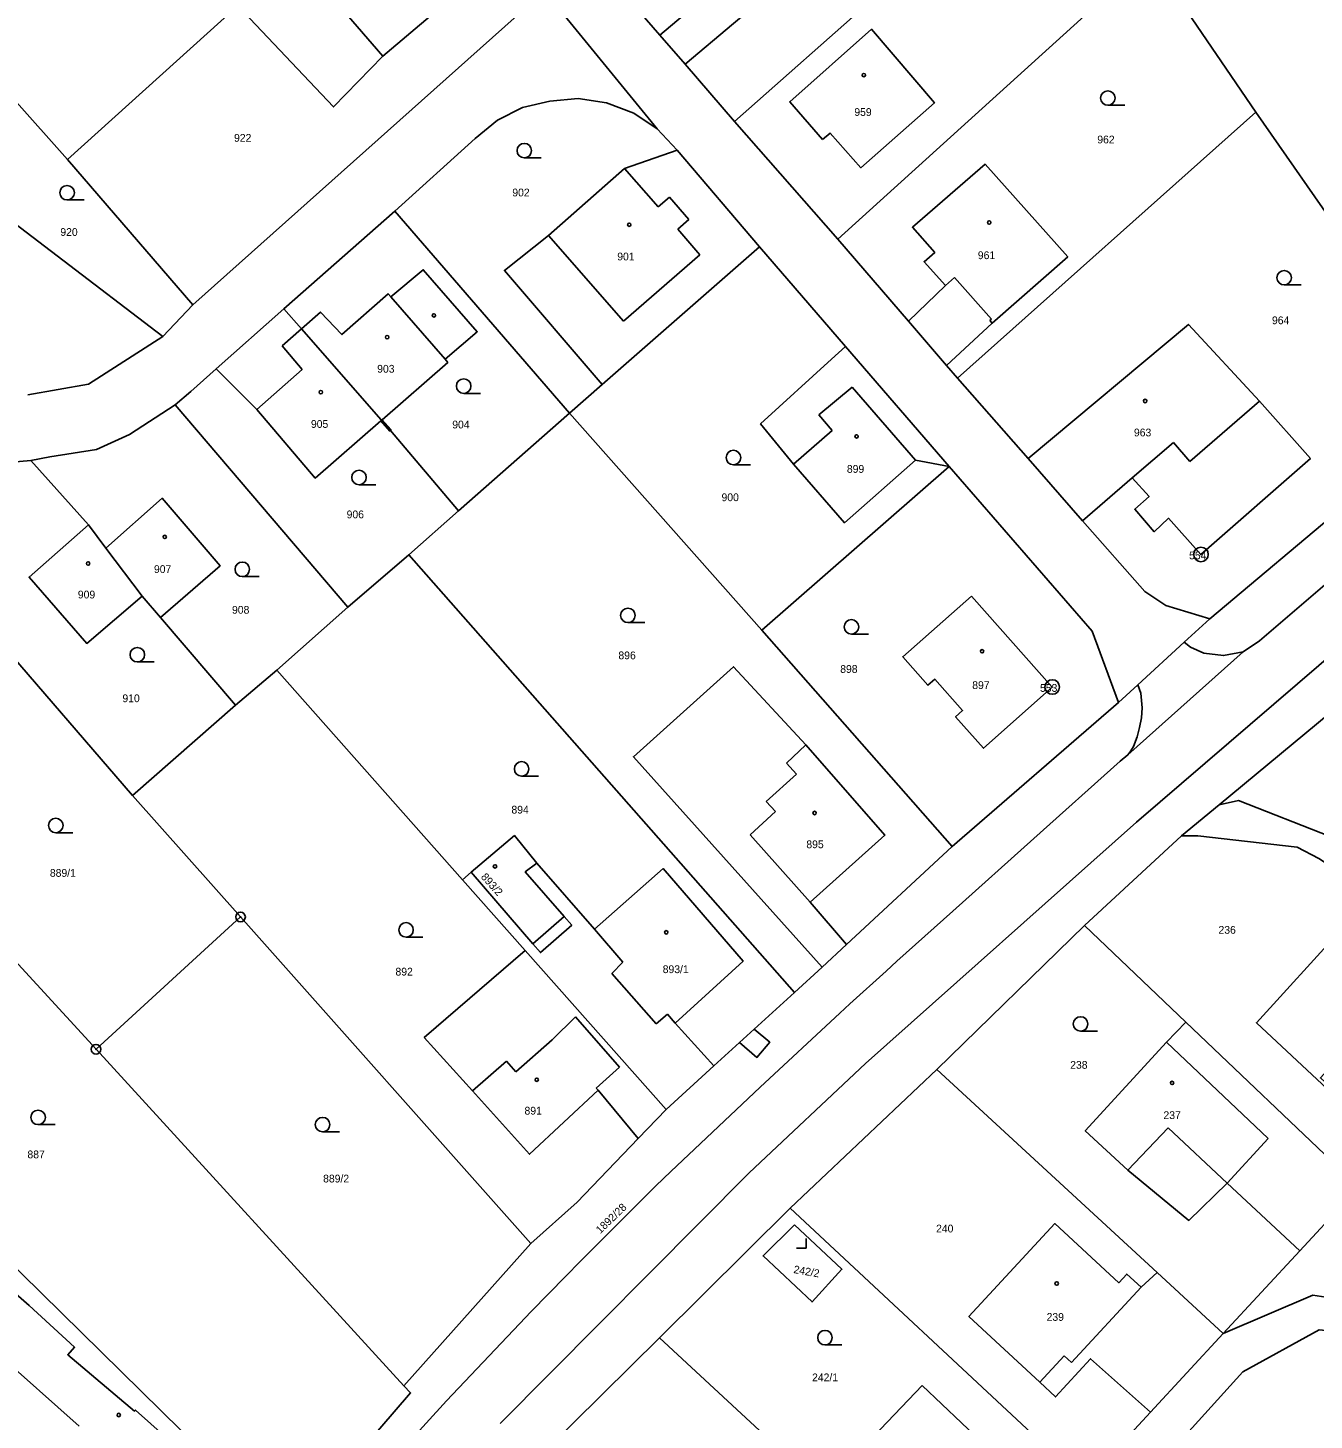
# Model space of a CAD drawing. Extents: x -587171 to -555306, y -1167727 to -1074732.
# Drawn here: x -560264.8 to -560131.8, y -1077699.8 to -1077555.8 of the extents above; entities that cross this region are included whole.
import ezdxf

# ---------------------------------------------------------------- set-up
doc = ezdxf.new("R2010")
doc.units = 0
for name, color, linetype in [('Hranice parcel', 7, 'Continuous'), ('Parcelní čísla', 7, 'Continuous'), ('Vnitřní kresba', 7, 'Continuous'), ('Věcná břemena k části', 7, 'Continuous'), ('Značky bodu BP', 7, 'Continuous'), ('Značky budov', 7, 'Continuous'), ('Značky kultur', 7, 'Continuous')]:
    doc.layers.add(name, color=color, linetype=linetype)

msp = doc.modelspace()

# ---------------------------------------------------------------- linework, layer by layer
at = {"layer": 'Hranice parcel'}
for p, q in [((-560191.75, -1077565.49), (-560157.51, -1077535.21)), ((-560199.49, -1077556.57), (-560206.96, -1077547.95)), ((-560181.09, -1077577.69), (-560148.82, -1077548.43)), ((-560137.85, -1077564.54), (-560148.82, -1077548.43)), ((-560199.75, -1077566.27), (-560213.26, -1077549.74)), ((-560243.11, -1077553.53), (-560260.72, -1077569.43)), ((-560196.87, -1077559.58), (-560199.49, -1077556.57)), ((-560191.75, -1077565.49), (-560196.87, -1077559.58)), ((-560260.72, -1077569.43), (-560266.26, -1077563.19)), ((-560168.69, -1077592.05), (-560137.85, -1077564.54)), ((-560116.63, -1077595.08), (-560137.85, -1077564.54)), ((-560197.69, -1077568.46), (-560199.75, -1077566.27)), ((-560181.09, -1077577.69), (-560191.75, -1077565.49)), ((-560247.77, -1077584.47), (-560260.72, -1077569.43)), ((-560189.16, -1077578.48), (-560197.69, -1077568.46)), ((-560226.89, -1077574.78), (-560238.36, -1077584.89)), ((-560226.89, -1077574.78), (-560208.82, -1077595.66)), ((-560173.78, -1077586.16), (-560181.09, -1077577.69)), ((-560189.16, -1077578.48), (-560205.43, -1077592.7)), ((-560180.3, -1077588.76), (-560189.16, -1077578.48)), ((-560250.88, -1077587.73), (-560247.77, -1077584.47)), ((-560238.36, -1077584.89), (-560245.34, -1077591.1)), ((-560238.36, -1077584.89), (-560236.52, -1077586.94)), ((-560169.83, -1077590.74), (-560173.78, -1077586.16)), ((-560236.52, -1077586.94), (-560227.34, -1077597.47)), ((-560169.58, -1077601.19), (-560180.3, -1077588.76)), ((-560168.69, -1077592.05), (-560169.83, -1077590.74)), ((-560161.39, -1077600.37), (-560168.69, -1077592.05)), ((-560205.43, -1077592.7), (-560208.82, -1077595.66)), ((-560249.58, -1077594.8), (-560231.74, -1077615.74)), ((-560142.63, -1077616.94), (-560116.63, -1077595.08)), ((-560208.82, -1077595.66), (-560220.28, -1077605.76)), ((-560188.95, -1077618.11), (-560208.82, -1077595.66)), ((-560227.34, -1077597.47), (-560220.28, -1077605.76)), ((-560264.5, -1077600.57), (-560282.9, -1077602.07)), ((-560264.5, -1077600.57), (-560258.55, -1077607.21)), ((-560169.58, -1077601.19), (-560188.95, -1077618.11)), ((-560155.77, -1077606.79), (-560161.39, -1077600.37)), ((-560220.28, -1077605.76), (-560225.44, -1077610.33)), ((-560258.55, -1077607.21), (-560256.74, -1077609.63)), ((-560256.74, -1077609.63), (-560253.01, -1077614.59)), ((-560225.44, -1077610.33), (-560231.74, -1077615.74)), ((-560185.54, -1077655.58), (-560225.44, -1077610.33)), ((-560253.01, -1077614.59), (-560251.12, -1077616.79)), ((-560270.12, -1077616.52), (-560253.99, -1077635.22)), ((-560251.12, -1077616.79), (-560243.35, -1077625.86)), ((-560231.74, -1077615.74), (-560239.07, -1077622.24)), ((-560145.28, -1077619.37), (-560142.63, -1077616.94)), ((-560169.26, -1077640.5), (-560188.95, -1077618.11)), ((-560150.05, -1077623.76), (-560145.28, -1077619.37)), ((-560239.07, -1077622.24), (-560243.35, -1077625.86)), ((-560219.87, -1077643.92), (-560239.07, -1077622.24)), ((-560152.05, -1077625.6), (-560150.05, -1077623.76)), ((-560169.26, -1077640.5), (-560152.05, -1077625.6)), ((-560243.35, -1077625.86), (-560253.99, -1077635.22)), ((-560253.99, -1077635.22), (-560242.83, -1077647.77)), ((-560145.56, -1077639.39), (-560141.66, -1077636.16)), ((-560145.56, -1077639.39), (-560155.58, -1077648.66)), ((-560180.18, -1077650.61), (-560169.26, -1077640.5)), ((-560219.87, -1077643.92), (-560218.97, -1077643.15)), ((-560213.4, -1077651.24), (-560219.87, -1077643.92)), ((-560257.77, -1077661.45), (-560242.83, -1077647.77)), ((-560242.83, -1077647.77), (-560212.8, -1077681.54)), ((-560155.58, -1077648.66), (-560170.84, -1077663.56)), ((-560155.58, -1077648.66), (-560145.1, -1077658.65)), ((-560257.77, -1077661.45), (-560266.94, -1077651.42)), ((-560198.84, -1077667.68), (-560213.4, -1077651.24)), ((-560182.71, -1077652.96), (-560180.18, -1077650.61)), ((-560185.54, -1077655.58), (-560182.71, -1077652.96)), ((-560193.9, -1077663.18), (-560185.54, -1077655.58)), ((-560145.1, -1077658.65), (-560127.22, -1077675.7)), ((-560225.93, -1077696.26), (-560257.77, -1077661.45)), ((-560198.84, -1077667.68), (-560193.9, -1077663.18)), ((-560170.84, -1077663.56), (-560186.01, -1077677.89)), ((-560170.84, -1077663.56), (-560148.05, -1077684.55)), ((-560201.72, -1077670.69), (-560198.84, -1077667.68)), ((-560133.32, -1077682.3), (-560127.22, -1077675.7)), ((-560186.01, -1077677.89), (-560199.52, -1077691.31)), ((-560186.01, -1077677.89), (-560155.54, -1077706.29)), ((-560225.93, -1077696.26), (-560212.8, -1077681.54)), ((-560141.22, -1077690.84), (-560133.32, -1077682.3)), ((-560148.05, -1077684.55), (-560141.22, -1077690.84)), ((-560199.52, -1077691.31), (-560212.28, -1077703.89)), ((-560199.52, -1077691.31), (-560168.33, -1077720.16)), ((-560148.75, -1077698.97), (-560141.22, -1077690.84)), ((-560155.54, -1077706.29), (-560148.75, -1077698.97))]:
    msp.add_line(p, q, dxfattribs=at)
for points in [[(-560196.87, -1077559.58), (-560191.86, -1077555.36), (-560185.4, -1077549.92), (-560184.14, -1077551.46), (-560179.41, -1077547.36), (-560187.35, -1077537.99), (-560198.47, -1077547.52), (-560194.44, -1077552.3), (-560199.49, -1077556.57)], [(-560243.11, -1077553.53), (-560233.23, -1077563.99), (-560228.13, -1077558.76), (-560220.34, -1077552.13), (-560226.33, -1077545.19), (-560221.04, -1077540.75)], [(-560145.28, -1077619.37), (-560144.61, -1077619.87), (-560143.23, -1077620.49), (-560141.2, -1077620.74), (-560139.18, -1077620.34), (-560137.48, -1077619.22), (-560127.59, -1077610.74), (-560119.96, -1077604.22), (-560106.13, -1077592.68), (-560101.97, -1077589.46), (-560091.75, -1077582.02), (-560086.42, -1077578.33), (-560079.69, -1077573.89), (-560075.31, -1077571.16), (-560064.99, -1077565), (-560054.33, -1077558.48), (-560045.19, -1077553.35), (-560038.88, -1077549.66), (-560028.99, -1077543.83)], [(-560247.77, -1077584.47), (-560213.26, -1077553.69), (-560213.26, -1077549.74)], [(-560182.67, -1077567.38), (-560181.88, -1077566.7), (-560178.69, -1077570.29), (-560171.09, -1077563.56), (-560177.59, -1077555.97), (-560186.04, -1077563.46), (-560182.67, -1077567.38)], [(-560250.88, -1077587.73), (-560272.74, -1077571.04), (-560266.26, -1077563.19)], [(-560199.75, -1077566.27), (-560202.17, -1077564.66), (-560204.98, -1077563.58), (-560207.93, -1077563.14), (-560210.85, -1077563.41), (-560213.67, -1077564.07), (-560216.25, -1077565.36), (-560218.56, -1077567.25), (-560226.89, -1077574.78)], [(-560197.69, -1077568.46), (-560203.12, -1077570.37), (-560210.99, -1077577.3), (-560215.54, -1077580.91), (-560205.43, -1077592.7)], [(-560169.83, -1077590.74), (-560165.11, -1077586.35), (-560157.3, -1077579.49), (-560165.86, -1077569.92), (-560173.36, -1077576.44), (-560171.06, -1077579.04), (-560172.16, -1077580.01), (-560169.96, -1077582.48), (-560173.78, -1077586.16)], [(-560227.34, -1077597.47), (-560227.27, -1077597.41), (-560228.19, -1077596.36), (-560221.4, -1077590.42), (-560221.68, -1077590.09), (-560218.35, -1077587.25), (-560223.94, -1077580.84), (-560227.3, -1077583.65), (-560227.58, -1077583.32), (-560232.34, -1077587.54), (-560234.57, -1077585.22), (-560236.52, -1077586.94)], [(-560155.77, -1077606.79), (-560150.63, -1077602.35), (-560148.9, -1077604.28), (-560150.38, -1077605.61), (-560148.37, -1077607.94), (-560146.89, -1077606.53), (-560143.53, -1077610.28), (-560132.21, -1077600.35), (-560137.49, -1077594.43), (-560144.83, -1077586.49), (-560161.39, -1077600.37)], [(-560264.82, -1077593.78), (-560258.56, -1077592.68), (-560250.88, -1077587.73)], [(-560180.3, -1077588.76), (-560181.74, -1077590.08), (-560189.06, -1077596.79), (-560185.65, -1077600.96), (-560180.39, -1077607.01), (-560173.05, -1077600.54), (-560169.58, -1077601.19)], [(-560245.34, -1077591.1), (-560247.97, -1077593.44), (-560249.58, -1077594.8)], [(-560245.34, -1077591.1), (-560241.16, -1077595.29), (-560235.1, -1077602.39), (-560228.32, -1077596.47), (-560227.4, -1077597.52), (-560227.34, -1077597.47)], [(-560249.58, -1077594.8), (-560254.3, -1077597.86), (-560257.71, -1077599.44), (-560262.55, -1077600.19), (-560264.5, -1077600.57)], [(-560152.05, -1077625.6), (-560154.78, -1077618.22), (-560169.58, -1077601.19)], [(-560251.12, -1077616.79), (-560244.94, -1077611.45), (-560250.93, -1077604.47), (-560256.74, -1077609.63)], [(-560142.63, -1077616.94), (-560147.16, -1077615.56), (-560149.35, -1077614.11), (-560155.77, -1077606.79)], [(-560258.55, -1077607.21), (-560264.69, -1077612.62), (-560258.73, -1077619.48), (-560253.01, -1077614.59)], [(-560167.26, -1077614.6), (-560174.36, -1077620.86), (-560171.77, -1077623.81), (-560171.05, -1077623.18), (-560168.17, -1077626.42), (-560168.9, -1077627.07), (-560166.03, -1077630.33), (-560158.91, -1077623.99), (-560167.26, -1077614.6)], [(-560180.18, -1077650.61), (-560183.94, -1077646.25), (-560176.2, -1077639.31), (-560184.38, -1077629.98), (-560191.85, -1077621.89), (-560202.21, -1077631.2), (-560182.71, -1077652.96)], [(-560124.7, -1077622.14), (-560128.97, -1077625.67), (-560141.66, -1077636.16)], [(-560150.05, -1077623.76), (-560149.76, -1077624.63), (-560149.62, -1077626.16), (-560149.69, -1077627.18), (-560149.88, -1077628.17), (-560150.12, -1077629.16), (-560150.51, -1077630.13), (-560150.79, -1077630.59), (-560151.1, -1077630.99), (-560151.88, -1077631.65), (-560160.81, -1077639.67), (-560169.17, -1077647.18), (-560174.98, -1077652.36), (-560176.08, -1077653.38), (-560179.82, -1077656.76), (-560180.87, -1077657.71), (-560189.12, -1077665.39), (-560190.35, -1077666.55), (-560198.33, -1077674.11), (-560199.88, -1077675.57), (-560207.73, -1077683.4), (-560209.21, -1077684.91), (-560212.77, -1077688.59), (-560214, -1077689.86), (-560221.55, -1077697.81), (-560228.2, -1077705.12)], [(-560141.66, -1077636.16), (-560139.66, -1077635.74), (-560130.18, -1077639.46), (-560119.51, -1077648.78), (-560112.22, -1077656.02), (-560105.05, -1077665.22), (-560102.58, -1077669.49)], [(-560218.97, -1077643.15), (-560214.52, -1077639.35), (-560212.2, -1077642.2)], [(-560127.22, -1077675.7), (-560125.32, -1077677.29), (-560109.96, -1077661.19), (-560127.18, -1077644.7), (-560129.19, -1077643.14), (-560131.36, -1077641.73), (-560133.59, -1077640.57), (-560143.84, -1077639.37), (-560145.56, -1077639.39)], [(-560212.2, -1077642.2), (-560213.4, -1077643.12), (-560209.37, -1077647.71), (-560208.58, -1077648.61), (-560211.83, -1077651.45), (-560212.6, -1077650.55), (-560218.97, -1077643.15)], [(-560212.2, -1077642.2), (-560206.22, -1077649.03), (-560199.14, -1077642.77), (-560190.88, -1077652.33), (-560197.89, -1077658.77), (-560193.9, -1077663.18)], [(-560125.23, -1077661.98), (-560126.32, -1077660.99), (-560121.8, -1077655.97), (-560129.06, -1077649.13), (-560137.8, -1077658.71), (-560130.49, -1077665.54), (-560130.24, -1077665.26), (-560131.18, -1077664.41), (-560127.51, -1077660.36), (-560125.44, -1077662.24), (-560125.23, -1077661.98)], [(-560213.4, -1077651.24), (-560223.83, -1077660.24), (-560218.86, -1077665.77), (-560212.95, -1077672.31), (-560205.85, -1077665.7), (-560201.72, -1077670.69)], [(-560237.94, -1077711.73), (-560238.65, -1077711.03), (-560292.32, -1077658.28)], [(-560145.1, -1077658.65), (-560147.09, -1077660.73), (-560155.49, -1077669.89), (-560151.1, -1077673.96), (-560144.79, -1077679.15), (-560140.83, -1077675.3), (-560133.32, -1077682.3)], [(-560212.8, -1077681.54), (-560208.01, -1077677.27), (-560201.72, -1077670.69)], [(-560185.56, -1077679.6), (-560180.66, -1077684.21), (-560183.73, -1077687.58), (-560188.8, -1077682.82), (-560185.56, -1077679.6)], [(-560148.05, -1077684.55), (-560149.72, -1077686.07), (-560151.2, -1077684.7), (-560152.04, -1077685.61), (-560158.64, -1077679.49), (-560167.52, -1077689.08), (-560160.2, -1077695.87), (-560158.58, -1077697.41), (-560154.94, -1077693.46), (-560148.75, -1077698.97)], [(-560270.16, -1077686.56), (-560268.62, -1077684.55), (-560264.69, -1077687.95), (-560259.99, -1077692.27), (-560260.7, -1077693.04), (-560253.79, -1077698.88), (-560253.69, -1077698.77), (-560247.36, -1077704.43), (-560247.23, -1077704.28), (-560245.33, -1077705.94), (-560249.1, -1077710.26), (-560251, -1077708.68), (-560253.4, -1077711.37), (-560244.43, -1077719.71)], [(-560127.48, -1077687.58), (-560131.95, -1077686.88), (-560141.22, -1077690.84)], [(-560149.83, -1077713.59), (-560142.41, -1077720.45), (-560122.27, -1077724.23), (-560115.62, -1077722.09), (-560112.73, -1077716.52), (-560113.3, -1077707.19), (-560116.38, -1077697.98), (-560123.29, -1077691.3), (-560131.31, -1077690.47), (-560139.2, -1077694.8), (-560147.72, -1077704.21), (-560149.83, -1077713.59)], [(-560237.94, -1077711.73), (-560225.25, -1077697), (-560225.93, -1077696.26)], [(-560172.37, -1077696.24), (-560180.28, -1077704.55), (-560173.1, -1077711.2), (-560170.25, -1077708.05), (-560171.14, -1077707.25), (-560166.24, -1077702.02), (-560172.37, -1077696.24)]]:
    msp.add_lwpolyline(points, dxfattribs=at)
at = {"layer": 'Vnitřní kresba'}
for p, q in [((-560233.46, -1077552.54), (-560228.13, -1077558.76)), ((-560203.12, -1077570.37), (-560199.65, -1077574.34)), ((-560199.65, -1077574.34), (-560198.47, -1077573.32)), ((-560198.47, -1077573.32), (-560196.48, -1077575.64)), ((-560196.48, -1077575.64), (-560197.63, -1077576.65)), ((-560197.63, -1077576.65), (-560195.33, -1077579.29)), ((-560203.24, -1077586.15), (-560210.99, -1077577.3)), ((-560195.33, -1077579.29), (-560203.24, -1077586.15)), ((-560169.96, -1077582.48), (-560169.01, -1077581.64)), ((-560169.01, -1077581.64), (-560165.19, -1077585.95)), ((-560221.68, -1077590.09), (-560227.3, -1077583.65)), ((-560165.19, -1077585.95), (-560165.35, -1077586.09)), ((-560165.35, -1077586.09), (-560165.11, -1077586.35)), ((-560236.52, -1077586.94), (-560238.54, -1077588.72)), ((-560238.54, -1077588.72), (-560236.47, -1077591.14)), ((-560236.47, -1077591.14), (-560241.16, -1077595.29)), ((-560183.04, -1077595.85), (-560179.59, -1077592.99)), ((-560179.59, -1077592.99), (-560173.05, -1077600.54)), ((-560137.49, -1077594.43), (-560144.69, -1077600.66)), ((-560181.66, -1077597.47), (-560183.04, -1077595.85)), ((-560185.65, -1077600.96), (-560181.66, -1077597.47)), ((-560146.38, -1077598.69), (-560150.63, -1077602.35)), ((-560144.69, -1077600.66), (-560146.38, -1077598.69)), ((-560128.9, -1077619.67), (-560150.18, -1077637.96)), ((-560139.18, -1077620.34), (-560151.1, -1077630.99)), ((-560184.38, -1077629.98), (-560186.39, -1077631.86)), ((-560186.39, -1077631.86), (-560185.35, -1077633.02)), ((-560185.35, -1077633.02), (-560188.47, -1077635.82)), ((-560187.52, -1077636.88), (-560190.15, -1077639.28)), ((-560188.47, -1077635.82), (-560187.52, -1077636.88)), ((-560150.18, -1077637.96), (-560178.23, -1077662.92)), ((-560190.15, -1077639.28), (-560183.94, -1077646.25)), ((-560212.6, -1077650.55), (-560209.37, -1077647.71)), ((-560206.22, -1077649.03), (-560203.29, -1077652.45)), ((-560203.29, -1077652.45), (-560204.44, -1077653.62)), ((-560204.44, -1077653.62), (-560199.85, -1077658.81)), ((-560208.2, -1077658.1), (-560210.61, -1077660.47)), ((-560203.64, -1077663.29), (-560208.2, -1077658.1)), ((-560199.85, -1077658.81), (-560198.7, -1077657.83)), ((-560198.7, -1077657.83), (-560197.89, -1077658.77)), ((-560214.36, -1077663.78), (-560210.61, -1077660.47)), ((-560136.6, -1077670.69), (-560147.09, -1077660.73)), ((-560218.86, -1077665.77), (-560215.32, -1077662.69)), ((-560215.32, -1077662.69), (-560214.36, -1077663.78)), ((-560178.23, -1077662.92), (-560190.25, -1077674.24)), ((-560206.05, -1077665.48), (-560203.64, -1077663.29)), ((-560205.85, -1077665.7), (-560206.05, -1077665.48)), ((-560151.1, -1077673.96), (-560146.92, -1077669.57)), ((-560146.92, -1077669.57), (-560140.83, -1077675.3)), ((-560140.83, -1077675.3), (-560136.6, -1077670.69)), ((-560190.25, -1077674.24), (-560215.97, -1077700.17)), ((-560156.93, -1077693.84), (-560149.72, -1077686.07)), ((-560268.53, -1077692.43), (-560259.52, -1077700.43)), ((-560160.2, -1077695.87), (-560157.66, -1077693.15)), ((-560157.66, -1077693.15), (-560156.93, -1077693.84))]:
    msp.add_line(p, q, dxfattribs=at)
at = {"layer": 'Věcná břemena k části'}
msp.add_lwpolyline([(-560191.24, -1077660.76), (-560189.44, -1077662.29), (-560188.12, -1077660.73), (-560189.72, -1077659.38)], close=True, dxfattribs=at)
at = {"layer": 'Značky bodu BP'}
for centre, radius in [((-560143.53, -1077610.28), 0.75), ((-560143.53, -1077610.28), 0.03), ((-560158.91, -1077623.99), 0.75), ((-560158.91, -1077623.99), 0.03), ((-560242.83, -1077647.77), 0.5), ((-560242.83, -1077647.77), 0.0303), ((-560257.77, -1077661.45), 0.5), ((-560257.77, -1077661.45), 0.0303)]:
    msp.add_circle(centre, radius, dxfattribs=at)
at = {"layer": 'Značky budov'}
for centre in [(-560178.39, -1077560.71), (-560202.64, -1077576.18), (-560165.42, -1077575.95), (-560222.84, -1077585.56), (-560227.67, -1077587.81), (-560234.53, -1077593.5), (-560149.3, -1077594.41), (-560179.14, -1077598.08), (-560250.66, -1077608.47), (-560258.59, -1077611.22), (-560166.16, -1077620.29), (-560183.48, -1077637.02), (-560216.52, -1077642.55), (-560198.82, -1077649.36), (-560212.21, -1077664.61), (-560146.52, -1077664.94), (-560158.45, -1077685.68), (-560255.42, -1077699.28)]:
    msp.add_circle(centre, 0.175, dxfattribs=at)
at = {"layer": 'Značky kultur'}
for p, q in [((-560153.16, -1077563.83), (-560151.41, -1077563.83)), ((-560213.49, -1077569.27), (-560211.74, -1077569.27)), ((-560260.76, -1077573.62), (-560259.01, -1077573.62)), ((-560134.93, -1077582.41), (-560133.18, -1077582.41)), ((-560219.76, -1077593.62), (-560218.01, -1077593.62)), ((-560191.87, -1077601.01), (-560190.12, -1077601.01)), ((-560230.58, -1077603.07), (-560228.83, -1077603.07)), ((-560242.65, -1077612.57), (-560240.9, -1077612.57)), ((-560202.78, -1077617.33), (-560201.03, -1077617.33)), ((-560179.67, -1077618.52), (-560177.92, -1077618.52)), ((-560253.5, -1077621.4), (-560251.75, -1077621.4)), ((-560213.77, -1077633.21), (-560212.02, -1077633.21)), ((-560261.93, -1077639.06), (-560260.18, -1077639.06)), ((-560225.72, -1077649.86), (-560223.97, -1077649.86)), ((-560155.98, -1077659.59), (-560154.23, -1077659.59)), ((-560263.76, -1077669.25), (-560262.01, -1077669.25)), ((-560234.35, -1077670), (-560232.6, -1077670)), ((-560184.34, -1077682.02), (-560184.34, -1077681.02)), ((-560185.34, -1077682.02), (-560184.34, -1077682.02)), ((-560182.41, -1077692.03), (-560180.66, -1077692.03))]:
    msp.add_line(p, q, dxfattribs=at)
for centre in [(-560153.16, -1077563.08), (-560213.49, -1077568.52), (-560260.76, -1077572.87), (-560134.93, -1077581.66), (-560219.76, -1077592.87), (-560191.87, -1077600.26), (-560230.58, -1077602.32), (-560242.65, -1077611.82), (-560202.78, -1077616.58), (-560179.67, -1077617.77), (-560253.5, -1077620.65), (-560213.77, -1077632.46), (-560261.93, -1077638.31), (-560225.72, -1077649.11), (-560155.98, -1077658.84), (-560263.76, -1077668.5), (-560234.35, -1077669.25), (-560182.41, -1077691.28)]:
    msp.add_circle(centre, 0.75, dxfattribs=at)

# ---------------------------------------------------------------- texts
at = {"layer": 'Parcelní čísla'}
for s, p in [('959', (-560179.37, -1077564.93)), ('922', (-560243.5, -1077567.6)), ('962', (-560154.25, -1077567.77)), ('902', (-560214.73, -1077573.25)), ('920', (-560261.46, -1077577.34)), ('901', (-560203.88, -1077579.87)), ('961', (-560166.6, -1077579.74)), ('964', (-560136.19, -1077586.47)), ('903', (-560228.7, -1077591.48)), ('905', (-560235.55, -1077597.19)), ('904', (-560220.94, -1077597.25)), ('963', (-560150.46, -1077598.07)), ('899', (-560180.14, -1077601.84)), ('900', (-560193.1, -1077604.77)), ('906', (-560231.86, -1077606.54)), ('907', (-560251.78, -1077612.2)), ('909', (-560259.65, -1077614.83)), ('908', (-560243.71, -1077616.41)), ('896', (-560203.76, -1077621.12)), ('898', (-560180.83, -1077622.53)), ('897', (-560167.18, -1077624.2)), ('910', (-560255.04, -1077625.56)), ('894', (-560214.82, -1077637.08)), ('895', (-560184.33, -1077640.66)), ('889/1', (-560262.54, -1077643.62)), ('236', (-560141.72, -1077649.51)), ('892', (-560226.81, -1077653.83)), ('893/1', (-560199.18, -1077653.58)), ('238', (-560157.05, -1077663.47)), ('891', (-560213.47, -1077668.21)), ('237', (-560147.41, -1077668.67)), ('887', (-560264.86, -1077672.73)), ('889/2', (-560234.29, -1077675.23)), ('240', (-560170.92, -1077680.4)), ('239', (-560159.49, -1077689.54)), ('242/1', (-560183.74, -1077695.79))]:
    msp.add_text(s, height=0.803, dxfattribs=at).set_placement(p)
for s, rotation, p in [('893/2', 312, (-560218.03, -1077643.67)), ('1892/28', 44, (-560205.63, -1077680.58)), ('242/2', 350, (-560185.7, -1077684.59))]:
    msp.add_text(s, height=0.803, rotation=rotation, dxfattribs=at).set_placement(p)
at = {"layer": 'Značky bodu BP'}
for s, p in [('554', (-560144.76, -1077610.78)), ('553', (-560160.17, -1077624.49))]:
    msp.add_text(s, height=0.803, dxfattribs=at).set_placement(p)

doc.saveas('drawing.dxf')
